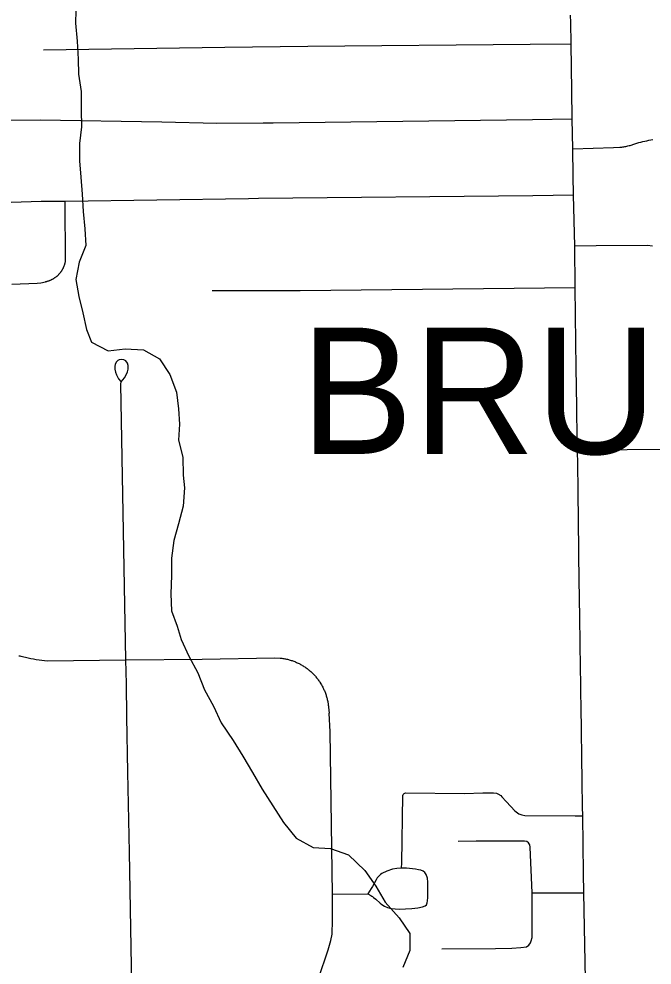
# Model space of a CAD drawing. Extents: x 0 to 34, y 0 to 22.
# Drawn here: x 5.4884 to 5.7256, y 19.1909 to 19.5455 of the extents above; entities that cross this region are included whole.
import ezdxf

# ---------------------------------------------------------------- set-up
doc = ezdxf.new("R2010")
doc.units = 0
for name, color, linetype in [('GM_X_City_Street', 7, 'Continuous'), ('GM_X_Corporation_Text', 7, 'Continuous'), ('GM_X_County_Road', 7, 'Continuous'), ('GM_X_Minor_River', 7, 'Continuous')]:
    doc.layers.add(name, color=color, linetype=linetype)

msp = doc.modelspace()

# ---------------------------------------------------------------- linework, layer by layer
at = {"layer": 'GM_X_City_Street'}
for points in [[(5.49765, 19.53389), (5.56556, 19.53481), (5.59661, 19.53519), (5.67992, 19.53603), (5.69528, 19.53612)], [(5.24112, 19.49831), (5.28212, 19.50022), (5.37251, 19.50365), (5.48379, 19.50754), (5.49637, 19.50763), (5.54197, 19.50684), (5.56259, 19.50642), (5.57991, 19.50647), (5.58362, 19.50651), (5.68081, 19.50781), (5.69573, 19.50796)], [(5.69591, 19.49682), (5.71117, 19.49723), (5.71352, 19.49734), (5.7139, 19.49738), (5.71429, 19.49743), (5.71468, 19.49749), (5.71507, 19.49755), (5.71545, 19.49762), (5.71584, 19.4977), (5.71622, 19.49778), (5.7166, 19.49787), (5.71698, 19.49796), (5.71736, 19.49807), (5.71773, 19.49818), (5.71811, 19.49829), (5.71847, 19.49841), (5.71914, 19.49865), (5.71988, 19.49888), (5.72063, 19.49909), (5.72138, 19.49929), (5.72213, 19.49948), (5.72289, 19.49965), (5.72365, 19.49981), (5.72441, 19.49996), (5.72518, 19.50009), (5.72595, 19.50022)], [(5.24104, 19.46858), (5.37236, 19.47299), (5.43577, 19.47518), (5.4631, 19.47603), (5.49675, 19.47714), (5.50576, 19.47714), (5.5744, 19.47819), (5.57816, 19.47823), (5.68096, 19.47932), (5.69622, 19.47947)], [(5.48582, 19.44608), (5.49527, 19.44646), (5.4967, 19.44659), (5.49839, 19.44698), (5.49855, 19.44701), (5.49871, 19.44705), (5.49888, 19.44709), (5.49904, 19.44714), (5.4992, 19.44719), (5.49936, 19.44724), (5.49952, 19.44729), (5.49968, 19.44735), (5.49984, 19.44741), (5.49999, 19.44747), (5.50015, 19.44753), (5.50031, 19.4476), (5.50046, 19.44767), (5.50061, 19.44774), (5.50076, 19.44781), (5.50091, 19.44789), (5.50106, 19.44797), (5.50121, 19.44805), (5.50135, 19.44814), (5.5015, 19.44822), (5.50164, 19.44831), (5.50178, 19.4484), (5.50192, 19.44849), (5.50205, 19.44859), (5.50219, 19.44869), (5.50233, 19.44879), (5.50246, 19.44889), (5.50259, 19.44899), (5.50271, 19.4491), (5.50284, 19.44921), (5.50297, 19.44932), (5.50309, 19.44943), (5.50321, 19.44955), (5.50333, 19.44966), (5.50344, 19.44978), (5.50356, 19.4499), (5.50367, 19.45002), (5.50378, 19.45015), (5.50388, 19.45028), (5.50399, 19.4504), (5.50409, 19.45053), (5.50419, 19.45066), (5.50429, 19.4508), (5.50438, 19.45093), (5.50448, 19.45107), (5.50457, 19.45121), (5.50465, 19.45135), (5.50474, 19.45149), (5.50482, 19.45163), (5.5049, 19.45177), (5.50498, 19.45192), (5.50505, 19.45207), (5.50512, 19.45221), (5.50519, 19.45236), (5.50526, 19.45251), (5.50532, 19.45266), (5.50539, 19.45281), (5.50544, 19.45297), (5.5055, 19.45312), (5.50555, 19.45327), (5.5056, 19.45343), (5.50565, 19.45359), (5.50569, 19.45375), (5.50573, 19.45391), (5.50577, 19.45406), (5.50581, 19.45422), (5.50584, 19.45438), (5.50576, 19.47714)], [(5.72582, 19.46025), (5.72387, 19.46052), (5.70466, 19.46047), (5.69671, 19.46028)], [(5.56085, 19.44362), (5.59378, 19.44373), (5.69675, 19.44475)], [(5.5312, 19.15487), (5.52986, 19.2332), (5.52928, 19.26315), (5.52883, 19.28391), (5.5287, 19.29627), (5.52853, 19.30524), (5.52665, 19.40854), (5.52677, 19.40951), (5.52735, 19.41015), (5.52804, 19.41095), (5.52862, 19.41206), (5.52908, 19.41314), (5.52934, 19.41422), (5.52937, 19.41554), (5.52906, 19.41645), (5.52843, 19.41733), (5.52772, 19.41768), (5.52677, 19.41787), (5.52603, 19.41774), (5.52546, 19.41743), (5.52496, 19.4169), (5.52449, 19.41604), (5.52431, 19.41522), (5.52436, 19.41422), (5.52461, 19.41306), (5.52496, 19.41203), (5.52533, 19.41136), (5.52577, 19.41061), (5.52662, 19.40961)], [(5.69768, 19.38379), (5.70507, 19.38389), (5.71633, 19.38404), (5.72883, 19.38421), (5.74474, 19.38442), (5.75961, 19.38468), (5.77513, 19.38495), (5.78741, 19.38522)], [(5.48838, 19.30682), (5.48878, 19.30674), (5.48917, 19.30665), (5.49088, 19.30623), (5.49189, 19.30601), (5.49291, 19.3058), (5.49392, 19.30562), (5.49495, 19.30544), (5.49597, 19.30529), (5.497, 19.30516), (5.49803, 19.30504), (5.49906, 19.30494), (5.52853, 19.30524), (5.55703, 19.30555), (5.58423, 19.30605), (5.58626, 19.30595), (5.58661, 19.30591), (5.58696, 19.30586), (5.58731, 19.30581), (5.58766, 19.30575), (5.58801, 19.30569), (5.58836, 19.30562), (5.5887, 19.30555), (5.58905, 19.30547), (5.58939, 19.30538), (5.58973, 19.30529), (5.59007, 19.30518), (5.59041, 19.30508), (5.59075, 19.30497), (5.59108, 19.30485), (5.59141, 19.30473), (5.59174, 19.3046), (5.59207, 19.30447), (5.5924, 19.30432), (5.59272, 19.30418), (5.59304, 19.30403), (5.59336, 19.30387), (5.59367, 19.30371), (5.59398, 19.30354), (5.59429, 19.30337), (5.5946, 19.30319), (5.5949, 19.303), (5.5952, 19.30281), (5.5955, 19.30262), (5.59579, 19.30242), (5.59608, 19.30221), (5.59637, 19.302), (5.59665, 19.30179), (5.59693, 19.30157), (5.5972, 19.30134), (5.59747, 19.30112), (5.59774, 19.30088), (5.598, 19.30064), (5.59826, 19.3004), (5.59851, 19.30015), (5.59876, 19.2999), (5.599, 19.29964), (5.59924, 19.29938), (5.59948, 19.29912), (5.59971, 19.29885), (5.59994, 19.29858), (5.60016, 19.2983), (5.60037, 19.29802), (5.60059, 19.29774), (5.60079, 19.29745), (5.60099, 19.29716), (5.60119, 19.29686), (5.60138, 19.29656), (5.60144, 19.29646), (5.60157, 19.29626), (5.60175, 19.29596), (5.60192, 19.29565), (5.60209, 19.29534), (5.60226, 19.29502), (5.60242, 19.29471), (5.60257, 19.29439), (5.60272, 19.29407), (5.60286, 19.29374), (5.603, 19.29341), (5.60313, 19.29309), (5.60325, 19.29275), (5.60337, 19.29242), (5.60348, 19.29208), (5.60359, 19.29175), (5.60369, 19.29141), (5.60379, 19.29107), (5.60388, 19.29072), (5.60396, 19.29038), (5.60404, 19.29003), (5.60411, 19.28969), (5.60418, 19.28934), (5.60424, 19.28899), (5.60429, 19.28864), (5.60434, 19.28829), (5.60438, 19.28794), (5.60441, 19.28758), (5.60462, 19.2853)], [(5.59989, 19.1557), (5.60006, 19.18211), (5.60029, 19.18429), (5.60069, 19.1859), (5.60424, 19.19654), (5.60531, 19.20003), (5.60581, 19.20247), (5.60592, 19.20772), (5.60592, 19.2174), (5.605, 19.27834), (5.60462, 19.2853)], [(5.63179, 19.22724), (5.63184, 19.22918), (5.63223, 19.25437), (5.63243, 19.25485), (5.63273, 19.25519), (5.6333, 19.25538), (5.65541, 19.25523), (5.66227, 19.25547), (5.66623, 19.25542), (5.66736, 19.25527), (5.66787, 19.25507), (5.66891, 19.25441), (5.66939, 19.25397), (5.67097, 19.25221), (5.67268, 19.25032), (5.67419, 19.24865), (5.67569, 19.24757), (5.67682, 19.24715), (5.67794, 19.24699), (5.6968, 19.24685), (5.69964, 19.24684)], [(5.68068, 19.21793), (5.67993, 19.2351), (5.67978, 19.23597), (5.6793, 19.23669), (5.67871, 19.23716), (5.67785, 19.23735), (5.65977, 19.23732), (5.65295, 19.23721)], [(5.60592, 19.2174), (5.6191, 19.21753), (5.62021, 19.21695), (5.62059, 19.21673), (5.62086, 19.21656), (5.6213, 19.21623), (5.62211, 19.21553), (5.62378, 19.21405), (5.62439, 19.2136), (5.62543, 19.21296), (5.62655, 19.21247), (5.62783, 19.21212), (5.62934, 19.21191), (5.63095, 19.21185), (5.63328, 19.21191), (5.63565, 19.21206), (5.63789, 19.21239), (5.63959, 19.2127), (5.64056, 19.21306), (5.64107, 19.21349), (5.64135, 19.21415), (5.64151, 19.215), (5.64162, 19.21622), (5.64162, 19.21973), (5.64162, 19.22201), (5.64144, 19.2234), (5.64098, 19.22485), (5.6405, 19.22552), (5.63989, 19.22601), (5.63898, 19.2264), (5.63812, 19.22663), (5.63695, 19.2268), (5.63357, 19.22719), (5.63179, 19.22724), (5.63005, 19.22708), (5.62844, 19.22683), (5.62621, 19.2261), (5.62437, 19.22515), (5.62388, 19.22482), (5.62312, 19.22412), (5.62266, 19.22355), (5.62222, 19.22281), (5.62084, 19.22036), (5.62039, 19.21963), (5.6191, 19.21753)], [(5.64684, 19.19694), (5.66701, 19.19714), (5.67303, 19.19724), (5.67645, 19.19742), (5.67853, 19.19772), (5.67951, 19.19837), (5.68006, 19.19916), (5.68039, 19.19996), (5.68065, 19.20119), (5.6807, 19.20376), (5.68068, 19.21793), (5.7001, 19.21797)]]:
    msp.add_lwpolyline(points, dxfattribs=at)
at = {"layer": 'GM_X_County_Road'}
msp.add_lwpolyline([(5.70116, 19.15966), (5.7001, 19.21797), (5.69995, 19.22537), (5.69964, 19.24684), (5.69959, 19.25017), (5.69946, 19.25967), (5.69932, 19.26905), (5.69919, 19.2785), (5.69905, 19.28795), (5.69899, 19.29271), (5.69893, 19.29643), (5.69885, 19.30217), (5.69871, 19.31161), (5.69858, 19.32108), (5.69837, 19.33535), (5.69824, 19.34473), (5.6982, 19.34713), (5.69807, 19.3565), (5.69789, 19.36904), (5.69776, 19.37838), (5.69768, 19.38379), (5.69762, 19.3878), (5.69744, 19.40011), (5.69723, 19.41487), (5.69708, 19.42433), (5.69675, 19.44475), (5.69671, 19.46028), (5.69622, 19.47947), (5.69607, 19.48671), (5.69591, 19.49682), (5.69573, 19.50796), (5.69556, 19.51863), (5.69542, 19.52722), (5.69528, 19.53612), (5.69515, 19.54408), (5.6951, 19.54688)], dxfattribs=at)
at = {"layer": 'GM_X_Minor_River'}
msp.add_lwpolyline([(5.50981, 19.54864), (5.50963, 19.5439), (5.5102, 19.53707), (5.51059, 19.53042), (5.51078, 19.52473), (5.51173, 19.51828), (5.51174, 19.51144), (5.51193, 19.50499), (5.51118, 19.49873), (5.51119, 19.49227), (5.51157, 19.4862), (5.51214, 19.47975), (5.51253, 19.47329), (5.5131, 19.46684), (5.51348, 19.46058), (5.51103, 19.45431), (5.50971, 19.44786), (5.51085, 19.44141), (5.51237, 19.43533), (5.5137, 19.42907), (5.5156, 19.42433), (5.52185, 19.42111), (5.52828, 19.42187), (5.5351, 19.4215), (5.54116, 19.41809), (5.54495, 19.41221), (5.54742, 19.40557), (5.54818, 19.3993), (5.54857, 19.39361), (5.54819, 19.38754), (5.5499, 19.38127), (5.54991, 19.37444), (5.55048, 19.3697), (5.54992, 19.36286), (5.54822, 19.35622), (5.54652, 19.34995), (5.54558, 19.34331), (5.54558, 19.33686), (5.5454, 19.33002), (5.5456, 19.32357), (5.54768, 19.31788), (5.5492, 19.31295), (5.55205, 19.30668), (5.55546, 19.30042), (5.55793, 19.29397), (5.56134, 19.2879), (5.56419, 19.28164), (5.56874, 19.275), (5.57234, 19.26912), (5.57594, 19.26305), (5.57954, 19.25679), (5.5875, 19.24427), (5.59224, 19.23839), (5.59868, 19.23498), (5.60512, 19.23461), (5.61194, 19.23215), (5.618, 19.22627), (5.62217, 19.22039), (5.62558, 19.21451), (5.63089, 19.20863), (5.63487, 19.20275), (5.63488, 19.1963), (5.63223, 19.19003)], dxfattribs=at)

# ---------------------------------------------------------------- texts
at = {"layer": 'GM_X_Corporation_Text'}
msp.add_text('BRUNSWICK', height=0.047348, rotation=0, dxfattribs=at).set_placement((5.59386, 19.38243))

doc.saveas('drawing.dxf')
